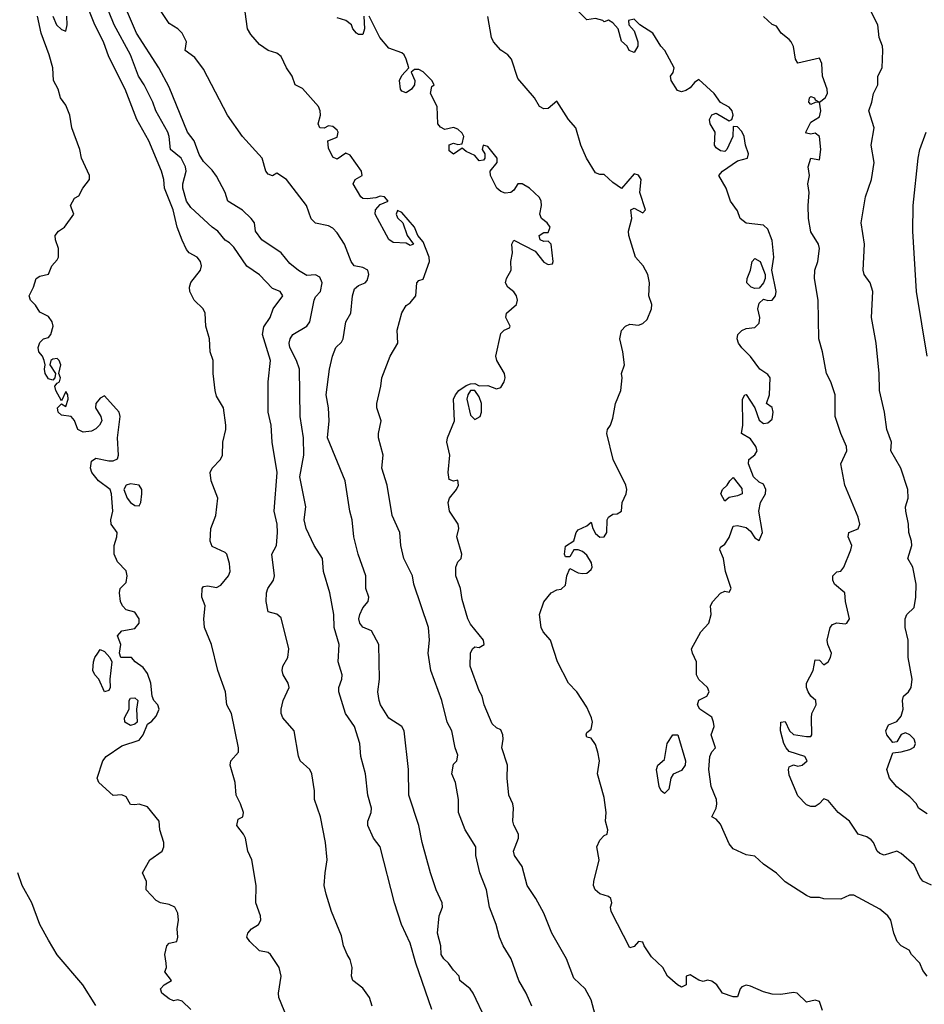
# Model space of a CAD drawing. Header units: metres. Extents: x -46681 to -43747, y -240911 to -237677.
# Tile 954 of 1056: x -44968 to -44863, y -238025 to -237910. Entities that reach past the tile are written whole.
import ezdxf

# ---------------------------------------------------------------- set-up
doc = ezdxf.new("R2010")
doc.units = ezdxf.units.M
doc.layers.add('CONTOUR_INDEX', color=1, linetype='Continuous')
doc.layers.add('CONTOUR_INTER', color=3, linetype='Continuous')

msp = doc.modelspace()

# ---------------------------------------------------------------- linework, layer by layer
at = {"layer": 'CONTOUR_INDEX'}
for points, elevation in [([(-44927.52, -238025.02), (-44927.83, -238024.02), (-44928.6, -238022.92), (-44929.78, -238022.02), (-44929.94, -238021.52), (-44929.85, -238020.52), (-44930.1, -238019.58), (-44930.45, -238019.02), (-44930.84, -238018.02), (-44931.1, -238016.83), (-44932.26, -238014.02), (-44932.87, -238012.02), (-44933.09, -238011.02), (-44933, -238009.52), (-44932.74, -238008.02), (-44932.96, -238006.02), (-44933.54, -238003.02), (-44934.24, -238001.02), (-44934.23, -238000.02), (-44934.52, -237998.02), (-44934.77, -237997.52), (-44935.88, -237996.52), (-44936.1, -237995.98), (-44936.59, -237993.02), (-44937.9, -237991.52), (-44938.08, -237991.02), (-44938.1, -237990.52), (-44937.87, -237989.52), (-44937.16, -237988.02), (-44937.27, -237987.52), (-44937.88, -237986.52), (-44937.99, -237986.02), (-44937.9, -237985.52), (-44937.31, -237984.52), (-44937.19, -237983.52), (-44938.1, -237979.93), (-44938.6, -237979.48), (-44939.6, -237979.2), (-44939.83, -237978.02), (-44939.81, -237977.02), (-44939.65, -237976.52), (-44939, -237975.52), (-44938.85, -237975.02), (-44939.17, -237972.52), (-44938.64, -237971.52), (-44938.51, -237970.02), (-44938.54, -237969.02), (-44938.89, -237967.52), (-44938.54, -237963.02), (-44939.13, -237959.52), (-44939.27, -237957.52), (-44939.59, -237956.02), (-44939.61, -237952.52), (-44939.33, -237950.02), (-44940.26, -237947.02), (-44940.1, -237946.13), (-44939.39, -237945.02), (-44939.02, -237944.02), (-44937.89, -237942.52), (-44938.2, -237942.02), (-44939.1, -237941.67), (-44940.6, -237940.09), (-44942.1, -237939.06), (-44943.6, -237936.88), (-44944.1, -237936.34), (-44944.6, -237936.03), (-44945.43, -237935.02), (-44946.1, -237934.55), (-44948.6, -237932.24), (-44949.08, -237931.52), (-44949.53, -237930.02), (-44949.53, -237929.52), (-44949.12, -237928.02), (-44949.21, -237927.52), (-44949.72, -237926.52), (-44950.94, -237925.52), (-44951.08, -237924.02), (-44951.26, -237923.52), (-44952.63, -237921.02), (-44952.99, -237920.02), (-44954, -237918.02), (-44954.65, -237917.02), (-44955.57, -237914.52), (-44957.5, -237911.02), (-44959.32, -237906.52)], 55), ([(-44875.24, -238025.52), (-44875.6, -238024.49), (-44876.1, -238024.31), (-44877.1, -238024.54), (-44878.18, -238023.52), (-44878.6, -238023.44), (-44880.1, -238023.66), (-44881.1, -238023.62), (-44882.1, -238023.37), (-44883.6, -238022.69), (-44884.1, -238022.58), (-44884.6, -238022.77), (-44884.82, -238023.02), (-44885.1, -238023.93), (-44885.6, -238023.93), (-44886.86, -238023.52), (-44887.51, -238022.52), (-44888.1, -238022.1), (-44888.6, -238022.01), (-44889.1, -238022.16), (-44889.6, -238022), (-44890.6, -238021.37), (-44891.09, -238021.52), (-44891.08, -238022.52), (-44891.6, -238022.82), (-44892.1, -238022.53), (-44893.24, -238021.52), (-44893.79, -238020.52), (-44895.1, -238019.29), (-44895.95, -238018.02), (-44896.1, -238017.6), (-44896.6, -238017.51), (-44897.1, -238018.07), (-44897.6, -238018.25), (-44899.78, -238014.02), (-44899.85, -238013.52), (-44899.69, -238013.02), (-44899.82, -238012.52), (-44900.1, -238012.29), (-44901.1, -238011.95), (-44901.65, -238011.52), (-44901.83, -238011.02), (-44901.81, -238010.52), (-44901.17, -238008.02), (-44901.46, -238006.52), (-44901.1, -238005.72), (-44900.6, -238005.19), (-44900.25, -238005.02), (-44900.17, -238004.52), (-44900.44, -238003.52), (-44900.37, -238002.52), (-44900.6, -238000.78), (-44901.37, -237998.02), (-44901.15, -237996.52), (-44901.32, -237995.52), (-44901.6, -237994.62), (-44902.1, -237993.88), (-44902.6, -237993.78), (-44902.69, -237993.52), (-44902.6, -237993.24), (-44902.1, -237992.83), (-44901.95, -237992.02), (-44902.05, -237991.52), (-44902.6, -237990.27), (-44903.77, -237988.52), (-44904.74, -237987.52), (-44906.01, -237985.02), (-44906.84, -237982.52), (-44907.68, -237981.52), (-44907.91, -237981.02), (-44908.11, -237979.52), (-44907.6, -237978.07), (-44906.73, -237977.02), (-44906.1, -237976.67), (-44905.6, -237976.58), (-44905.1, -237976.11), (-44904.92, -237975.02), (-44904.6, -237974.2), (-44903.6, -237974.69), (-44903.1, -237974.78), (-44902.6, -237974.72), (-44902.1, -237974.28), (-44901.98, -237974.02), (-44902.07, -237973.52), (-44902.6, -237972.62), (-44903.1, -237972.21), (-44903.6, -237972.01), (-44904.1, -237972.02), (-44904.6, -237972.84), (-44905.1, -237972.84), (-44905.21, -237972.52), (-44905.1, -237971.6), (-44904.1, -237970.98), (-44903.84, -237970.02), (-44903.6, -237969.7), (-44902.6, -237969.24), (-44902.1, -237968.82), (-44901.93, -237969.52), (-44901.6, -237970.13), (-44901.1, -237970.54), (-44900.59, -237970.52), (-44900.28, -237970.02), (-44900.23, -237968.52), (-44900.1, -237968.24), (-44899.6, -237967.88), (-44899.1, -237967.83), (-44898.58, -237967.52), (-44898.5, -237966.52), (-44898.03, -237965.52), (-44897.95, -237965.02), (-44898.09, -237964.52), (-44899.55, -237961.52), (-44900.28, -237958.52), (-44900.22, -237958.02), (-44899.87, -237957.52), (-44899.6, -237956.73), (-44899.28, -237955.02), (-44898.65, -237953.52), (-44898.5, -237952.02), (-44898.58, -237951.52), (-44898.23, -237950.52), (-44898.41, -237949.02), (-44898.79, -237947.52), (-44898.6, -237946.55), (-44898.1, -237946.02), (-44897.6, -237945.81), (-44896.6, -237945.94), (-44896.1, -237945.73), (-44895.6, -237945.26), (-44895.1, -237944.02), (-44895.06, -237943.52), (-44895.4, -237942.52), (-44895.35, -237941.02), (-44895.54, -237940.02), (-44896.05, -237939.02), (-44896.94, -237938.02), (-44897.73, -237935.52), (-44897.76, -237935.02), (-44897.39, -237933.52), (-44897.51, -237932.52), (-44897.1, -237932.34), (-44896.1, -237932.87), (-44895.78, -237932.52), (-44896.47, -237930.52), (-44896.28, -237929.02), (-44896.6, -237928.49), (-44897.1, -237928.35), (-44898.6, -237930.05), (-44899.6, -237929.37), (-44900.6, -237928.43), (-44901.1, -237928.41), (-44901.6, -237928.21), (-44902.66, -237926.52), (-44903.29, -237925.02), (-44903.87, -237923.02), (-44904.74, -237922.02), (-44906.1, -237919.9), (-44907.1, -237920.77), (-44907.6, -237920.8), (-44908.1, -237920.53), (-44908.68, -237919.52), (-44910.6, -237917.28), (-44911.36, -237915.02), (-44911.76, -237914.52), (-44912.6, -237913.98), (-44913.45, -237913.02), (-44913.67, -237912.52), (-44914.1, -237910.08)], 60)]:
    msp.add_lwpolyline(points, dxfattribs=dict(at, elevation=elevation))
at = {"layer": 'CONTOUR_INTER'}
for points, elevation in [([(-44936.51, -238028.52), (-44938.37, -238024.02), (-44938.42, -238023.52), (-44938.09, -238021.52), (-44938.33, -238020.52), (-44939.33, -238019.02), (-44939.6, -238018.78), (-44940.6, -238018.59), (-44941.72, -238017.52), (-44942.07, -238017.02), (-44941.98, -238016.52), (-44941.55, -238016.02), (-44940.74, -238015.52), (-44940.45, -238015.02), (-44940.5, -238014.52), (-44941.05, -238013.02), (-44940.99, -238011.02), (-44941.49, -238008.02), (-44941.96, -238007.02), (-44942.25, -238005.52), (-44942.47, -238005.02), (-44943.24, -238004.02), (-44943.1, -238003.29), (-44942.53, -238003.02), (-44942.45, -238002.52), (-44942.8, -238001.52), (-44943.32, -238000.52), (-44943.42, -237999.02), (-44944.02, -237997.02), (-44943.92, -237996.52), (-44943.06, -237995.52), (-44943.04, -237995.02), (-44943.85, -237991.02), (-44944.39, -237990.02), (-44944.57, -237988.52), (-44945.45, -237986.02), (-44946.17, -237983.02), (-44946.98, -237981.02), (-44947.09, -237980.02), (-44946.91, -237978.52), (-44947.31, -237977.52), (-44947.25, -237976.52), (-44947.1, -237976.26), (-44946.6, -237976.18), (-44945.6, -237976.4), (-44945.1, -237976.1), (-44944.19, -237975.02), (-44944, -237974.52), (-44944.1, -237973.59), (-44944.42, -237972.52), (-44944.6, -237972.32), (-44946.1, -237971.63), (-44946.34, -237971.02), (-44946.26, -237969.52), (-44945.67, -237968.02), (-44945.43, -237966.02), (-44946.24, -237964.02), (-44946.32, -237963.02), (-44946.11, -237962.52), (-44945.12, -237961.52), (-44944.92, -237961.02), (-44944.86, -237959.52), (-44944.51, -237958.02), (-44944.51, -237957.52), (-44944.78, -237955.52), (-44945.6, -237954.15), (-44945.77, -237953.52), (-44945.98, -237951.52), (-44945.99, -237950.02), (-44946.32, -237949.02), (-44946.4, -237947.52), (-44946.83, -237946.02), (-44946.93, -237944.52), (-44947.15, -237944.02), (-44948.2, -237943.02), (-44948.69, -237942.02), (-44948.74, -237941.52), (-44948.6, -237940.95), (-44947.46, -237939.52), (-44947.36, -237939.02), (-44947.46, -237938.52), (-44947.86, -237938.02), (-44948.78, -237937.52), (-44949.1, -237937.15), (-44949.6, -237936.05), (-44950.15, -237934.52), (-44950.62, -237932.52), (-44951.65, -237930.02), (-44951.73, -237929.02), (-44951.99, -237928.02), (-44953.47, -237924.52), (-44954.84, -237922.02), (-44956.19, -237918.52), (-44958.1, -237914.76), (-44958.74, -237913.02), (-44959.73, -237911.02), (-44960.75, -237908.52)], 54), ([(-44948.6, -238025.39), (-44949.6, -238024.42), (-44950.1, -238024.28), (-44950.6, -238024.38), (-44951.1, -238024.18), (-44951.94, -238023.52), (-44952.1, -238023.02), (-44951.69, -238022.52), (-44950.83, -238022.02), (-44951.6, -238021.02), (-44951.42, -238020.52), (-44951.43, -238020.02), (-44951.61, -238019.02), (-44951.35, -238018.02), (-44951.1, -238017.71), (-44950.21, -238017.52), (-44950.09, -238017.02), (-44950.17, -238016.02), (-44950, -238015.02), (-44950.1, -238014.22), (-44950.44, -238013.52), (-44951.1, -238013.19), (-44952.1, -238013), (-44952.6, -238012.73), (-44953.77, -238011.52), (-44953.74, -238010.52), (-44954.21, -238009.52), (-44953.36, -238008.02), (-44951.91, -238007.02), (-44951.7, -238006.52), (-44951.7, -238006.02), (-44952.17, -238004.52), (-44952.26, -238003.52), (-44953.6, -238001.85), (-44954.6, -238001.54), (-44955.1, -238001.65), (-44955.6, -238001.58), (-44956.1, -238000.71), (-44956.6, -238000.46), (-44957.6, -238000.53), (-44959.25, -237999.02), (-44959.47, -237998.52), (-44958.79, -237996.52), (-44958.42, -237996.02), (-44956.6, -237994.77), (-44954.6, -237994.14), (-44954.13, -237993.52), (-44953.6, -237992.26), (-44953.1, -237991.9), (-44952.6, -237991.32), (-44952.24, -237990.52), (-44952.42, -237990.02), (-44952.87, -237989.52), (-44953.09, -237989.02), (-44953.21, -237987.52), (-44953.6, -237986.37), (-44954.1, -237985.69), (-44955.03, -237985.02), (-44955.48, -237984.52), (-44956.71, -237984.52), (-44956.87, -237984.02), (-44956.71, -237983.02), (-44957.08, -237982.02), (-44956.6, -237981.42), (-44955.1, -237981.14), (-44954.59, -237980.52), (-44954.57, -237980.02), (-44955.1, -237979.27), (-44956.1, -237978.97), (-44956.51, -237978.52), (-44956.74, -237978.02), (-44956.85, -237977.02), (-44956.78, -237976.52), (-44956.1, -237975.79), (-44955.97, -237975.02), (-44956.1, -237974.46), (-44957.1, -237973.39), (-44957.49, -237972.52), (-44957.5, -237971.52), (-44957.17, -237970.52), (-44957.13, -237970.02), (-44957.83, -237969.02), (-44957.87, -237968.52), (-44957.63, -237967.52), (-44957.8, -237965.52), (-44957.96, -237965.02), (-44959.3, -237964.02), (-44960.07, -237963.02), (-44960.23, -237962.52), (-44960.1, -237961.73), (-44959.6, -237961.38), (-44958.1, -237961.68), (-44957.6, -237961.66), (-44957.1, -237961.44), (-44956.98, -237961.02), (-44957.11, -237959.02), (-44956.77, -237956.52), (-44956.9, -237956.02), (-44958.6, -237954.11), (-44959.1, -237954.39), (-44959.6, -237955.02), (-44959.66, -237955.52), (-44959.05, -237956.52), (-44958.92, -237957.02), (-44959.18, -237957.52), (-44959.6, -237957.96), (-44960.1, -237958.22), (-44961.1, -237958.33), (-44961.72, -237958.02), (-44962.1, -237957), (-44962.46, -237956.52), (-44963.6, -237956.39), (-44963.98, -237956.02), (-44964.08, -237955.52), (-44963.6, -237955.07), (-44963.1, -237955.35), (-44962.82, -237954.52), (-44962.88, -237954.02), (-44963.1, -237953.62), (-44963.6, -237954.71), (-44964.25, -237953.52), (-44964.36, -237953.02), (-44964.1, -237952.66), (-44963.82, -237952.52), (-44963.72, -237952.02), (-44963.91, -237951.52), (-44963.69, -237950.52), (-44963.86, -237950.02), (-44964.1, -237949.81), (-44964.6, -237949.86), (-44964.82, -237950.02), (-44964.94, -237950.52), (-44964.31, -237951.52), (-44964.39, -237952.02), (-44964.6, -237952.32), (-44965.1, -237952.16), (-44965.5, -237951.52), (-44965.57, -237951.02), (-44965.48, -237950.52), (-44965.6, -237950.02), (-44965.79, -237949.52), (-44966.22, -237949.02), (-44966.3, -237948.52), (-44966.1, -237947.93), (-44965.67, -237947.52), (-44965.1, -237947.35), (-44964.84, -237947.02), (-44964.58, -237946.02), (-44964.67, -237945.52), (-44965.1, -237944.9), (-44966.1, -237944.41), (-44966.6, -237943.59), (-44967.21, -237943.02), (-44967.34, -237942.52), (-44966.84, -237941.52), (-44966.52, -237940.52), (-44966.1, -237940.23), (-44965.1, -237939.99), (-44964.71, -237939.02), (-44964.1, -237938.34), (-44963.94, -237938.02), (-44963.96, -237937.02), (-44964.3, -237936.02), (-44964.33, -237935.52), (-44963.96, -237935.02), (-44963.26, -237934.52), (-44962.15, -237933.02), (-44962.56, -237932.02), (-44962.1, -237931.18), (-44961.6, -237930.91), (-44961.13, -237930.02), (-44960.35, -237929.02), (-44960.34, -237928.52), (-44961.29, -237926.52), (-44961.46, -237925.52), (-44962.38, -237923.02), (-44962.64, -237921.52), (-44963.1, -237920.35), (-44963.7, -237919.52), (-44963.98, -237918.52), (-44964.51, -237917.52), (-44964.61, -237916.02), (-44965.03, -237914.52), (-44965.97, -237912.02), (-44966.38, -237910.02)], 53), ([(-44964.61, -237910.02), (-44964.16, -237911.02), (-44963.6, -237911.6), (-44963.1, -237911.77), (-44962.93, -237911.02), (-44962.97, -237910.02)], 53), ([(-44920.6, -238025.4), (-44922.45, -238020.02), (-44923.1, -238017.68), (-44924.14, -238015.52), (-44924.95, -238013.02), (-44926.59, -238006.52), (-44927.38, -238005.52), (-44928.02, -238004.02), (-44928.02, -238003.52), (-44927.63, -238002.52), (-44927.6, -238002.02), (-44928.03, -238000.52), (-44928.3, -237998.02), (-44928.85, -237996.02), (-44928.97, -237994.52), (-44929.57, -237992.52), (-44930.64, -237991.02), (-44931.41, -237988.52), (-44931.41, -237988.02), (-44931.04, -237987.02), (-44931.03, -237986.52), (-44931.47, -237985.02), (-44931.37, -237983.02), (-44931.94, -237981.02), (-44931.99, -237979.52), (-44932.43, -237977.02), (-44933.17, -237974.52), (-44933.31, -237973.02), (-44934.28, -237971.52), (-44935.18, -237969.52), (-44935.43, -237968.52), (-44935.22, -237967.02), (-44935.93, -237963.52), (-44935.45, -237961.02), (-44935.52, -237959.02), (-44935.89, -237956.52), (-44935.97, -237951.02), (-44936.3, -237950.02), (-44937.08, -237948.52), (-44937.16, -237948.02), (-44937.04, -237947.52), (-44936.74, -237947.02), (-44935.1, -237946.05), (-44934.77, -237945.52), (-44934.25, -237943.02), (-44934.1, -237942.63), (-44933.52, -237942.02), (-44933.33, -237941.02), (-44933.6, -237940.36), (-44934.1, -237940.09), (-44935.1, -237940.16), (-44936.1, -237939.59), (-44937.1, -237938.77), (-44938.1, -237937.51), (-44940.32, -237936.02), (-44941.07, -237935.02), (-44941.19, -237934.02), (-44941.56, -237933.52), (-44942.6, -237932.55), (-44944.3, -237931.52), (-44944.6, -237930.52), (-44945.6, -237928.61), (-44946.1, -237927.92), (-44947.1, -237926.93), (-44947.6, -237926.09), (-44948.21, -237924.52), (-44948.97, -237923.52), (-44951.1, -237918.28), (-44952.31, -237916.02), (-44954.89, -237912.02), (-44956.15, -237909.02)], 56), ([(-44914.36, -238026.52), (-44915.79, -238023.52), (-44916.14, -238023.02), (-44917.37, -238022.02), (-44917.43, -238021.52), (-44918.1, -238020.83), (-44918.65, -238020.02), (-44919.22, -238019.52), (-44919.52, -238019.02), (-44919.54, -238018.02), (-44919.94, -238016.52), (-44919.74, -238014.52), (-44919.37, -238013.52), (-44919.41, -238013.02), (-44920.1, -238011.52), (-44920.75, -238009.52), (-44921.72, -238006.02), (-44922.13, -238004.02), (-44923.27, -238000.52), (-44923.31, -237997.52), (-44923.83, -237993.02), (-44924.1, -237992.52), (-44925.6, -237991.58), (-44926.57, -237990.02), (-44926.72, -237989.52), (-44926.87, -237988.52), (-44926.66, -237987.02), (-44926.76, -237983.02), (-44927.6, -237981.44), (-44928.6, -237980.99), (-44928.96, -237980.52), (-44929.06, -237980.02), (-44928.95, -237979.52), (-44928.6, -237978.75), (-44928.01, -237978.02), (-44927.92, -237977.52), (-44928.26, -237976.52), (-44928.27, -237975.02), (-44929.17, -237972.52), (-44929.66, -237970.52), (-44929.84, -237968.52), (-44930.12, -237967.52), (-44930.67, -237964.02), (-44932.7, -237959.02), (-44932.54, -237957.02), (-44932.61, -237955.52), (-44932.86, -237954.02), (-44932.48, -237951.02), (-44932.14, -237949.52), (-44931.76, -237948.52), (-44931.1, -237947.91), (-44930.89, -237947.52), (-44930.6, -237945.52), (-44930.01, -237944.52), (-44929.8, -237942.52), (-44929.6, -237941.72), (-44929.1, -237941.33), (-44928.34, -237941.02), (-44928.1, -237940.73), (-44927.92, -237940.02), (-44928.05, -237939.52), (-44928.6, -237939.22), (-44929.63, -237939.02), (-44929.96, -237938.52), (-44930.73, -237936.52), (-44931.6, -237935.19), (-44932.1, -237934.65), (-44932.6, -237934.4), (-44934.1, -237934.06), (-44934.6, -237933.57), (-44935.15, -237932.02), (-44937.47, -237929.02), (-44938.6, -237928.26), (-44939.1, -237928.57), (-44939.6, -237928.38), (-44939.86, -237928.02), (-44940.3, -237926.52), (-44942.58, -237924.02), (-44944.33, -237921.52), (-44947.1, -237916.2), (-44948.1, -237914.85), (-44949.24, -237914.02), (-44949.08, -237913.02), (-44949.6, -237912.02), (-44950.1, -237911.5), (-44951.1, -237910.9), (-44952.1, -237909.36)], 57), ([(-44908.98, -238025.02), (-44909.64, -238023.52), (-44910.52, -238022.02), (-44911.4, -238019.52), (-44912.34, -238018.02), (-44912.75, -238017.02), (-44913.15, -238015.52), (-44913.91, -238013.52), (-44914.25, -238011.52), (-44915.04, -238009.52), (-44915.48, -238007.52), (-44915.48, -238006.52), (-44916.73, -238004.52), (-44917.5, -238002.52), (-44917.49, -238001.02), (-44917.84, -237999.02), (-44918.27, -237998.02), (-44918.1, -237996.92), (-44917.69, -237996.52), (-44917.6, -237995.88), (-44917.91, -237995.02), (-44918.28, -237993.02), (-44918.81, -237992.02), (-44919.46, -237989.52), (-44920.7, -237986.02), (-44921.01, -237984.02), (-44920.86, -237982.52), (-44921, -237981.02), (-44922.7, -237976.02), (-44922.86, -237975.02), (-44923.84, -237973.02), (-44924.22, -237971.52), (-44924.31, -237970.02), (-44925.19, -237968.02), (-44925.77, -237964.52), (-44926.39, -237962.52), (-44926.25, -237961.02), (-44926.78, -237959.02), (-44926.8, -237958.52), (-44926.5, -237957.02), (-44926.99, -237955.52), (-44927, -237955.02), (-44926.51, -237953.02), (-44926.39, -237952.02), (-44925.44, -237949.52), (-44924.54, -237948.02), (-44924.61, -237946.52), (-44924.1, -237944.47), (-44923.6, -237943.62), (-44923.1, -237943.33), (-44922.47, -237942.52), (-44922.34, -237941.02), (-44922.1, -237940.72), (-44921.6, -237940.56), (-44920.87, -237938.52), (-44920.93, -237938.02), (-44921.6, -237936.24), (-44922.21, -237935.52), (-44922.6, -237934.53), (-44924.1, -237932.85), (-44924.6, -237932.6), (-44924.75, -237933.02), (-44924.6, -237933.45), (-44923.98, -237934.02), (-44923.45, -237935.52), (-44922.75, -237936.52), (-44923.1, -237936.67), (-44923.6, -237936.4), (-44925.1, -237936.32), (-44925.6, -237935.96), (-44927.2, -237933.02), (-44927.15, -237932.52), (-44926.6, -237931.9), (-44925.66, -237931.52), (-44926.1, -237931.01), (-44926.6, -237930.93), (-44927.1, -237931.13), (-44928.1, -237931.26), (-44928.6, -237931.22), (-44928.86, -237931.02), (-44929.75, -237929.52), (-44929.52, -237929.02), (-44928.69, -237928.52), (-44928.78, -237928.02), (-44930.1, -237926.18), (-44930.6, -237925.93), (-44931.6, -237926.66), (-44932.1, -237926.39), (-44932.6, -237925.36), (-44932.66, -237924.52), (-44931.6, -237924.07), (-44931.47, -237923.52), (-44931.6, -237923.26), (-44932.1, -237922.83), (-44932.6, -237922.78), (-44933.1, -237923.04), (-44933.61, -237923.02), (-44933.78, -237922.52), (-44933.54, -237921.52), (-44933.57, -237921.02), (-44933.77, -237920.52), (-44935.6, -237918.44), (-44936.48, -237918.02), (-44936.8, -237917.02), (-44937.48, -237916.02), (-44938.1, -237914.7), (-44938.6, -237914.33), (-44939.6, -237914.01), (-44940.6, -237913.33), (-44941.6, -237912.18), (-44942, -237911.52), (-44942.29, -237909.52)], 58), ([(-44928.48, -237910.02), (-44928.43, -237911.52), (-44928.6, -237912.16), (-44929.1, -237912.18), (-44929.35, -237912.02), (-44929.77, -237911.52), (-44929.92, -237911.02), (-44930.57, -237910.52), (-44931.6, -237910.21)], 59), ([(-44901.65, -238026.02), (-44902.1, -238024.29), (-44902.81, -238023.02), (-44904.1, -238021.75), (-44904.98, -238019.52), (-44906.67, -238016.52), (-44907.6, -238014.2), (-44908.52, -238012.52), (-44909.52, -238011.02), (-44910.1, -238008.79), (-44911, -238007.52), (-44911.12, -238007.02), (-44910.54, -238005.52), (-44910.54, -238005.02), (-44911.1, -238003.98), (-44911.21, -238003.52), (-44911.13, -238002.02), (-44911.19, -238001.52), (-44911.65, -238000.52), (-44911.86, -237998.52), (-44911.82, -237997.02), (-44912.49, -237995.02), (-44912.31, -237994.02), (-44912.37, -237993.52), (-44912.6, -237992.92), (-44913.1, -237992.68), (-44913.6, -237992.22), (-44914.52, -237990.02), (-44914.77, -237989.02), (-44915.1, -237988.4), (-44916.14, -237985.52), (-44916.1, -237984.02), (-44915.87, -237983.52), (-44915.6, -237983.28), (-44915.1, -237983.37), (-44914.54, -237983.02), (-44914.62, -237982.52), (-44916.1, -237980.65), (-44916.41, -237980.02), (-44917.1, -237977.8), (-44917.29, -237976.52), (-44917.83, -237975.02), (-44917.8, -237974.02), (-44917.6, -237973.41), (-44917.2, -237973.02), (-44917.12, -237972.52), (-44917.7, -237970.52), (-44917.47, -237969.52), (-44917.56, -237969.02), (-44918.54, -237967.52), (-44918.7, -237966.52), (-44918.56, -237966.02), (-44917.75, -237965.02), (-44917.5, -237964.52), (-44917.6, -237963.92), (-44918.1, -237964.03), (-44918.6, -237963.86), (-44918.69, -237963.02), (-44918.5, -237961.02), (-44918.85, -237959.52), (-44918.8, -237959.02), (-44917.96, -237957.02), (-44918.09, -237954.52), (-44917.87, -237954.02), (-44917.45, -237953.52), (-44916.6, -237952.93), (-44916.1, -237952.74), (-44915.6, -237952.71), (-44915.1, -237952.96), (-44914.1, -237952.92), (-44913.1, -237953.31), (-44912.6, -237953.16), (-44912.21, -237952.52), (-44912.08, -237952.02), (-44912.18, -237951.52), (-44913.04, -237950.02), (-44913.16, -237949.52), (-44912.6, -237946.87), (-44912.22, -237946.52), (-44911.6, -237946.23), (-44911.49, -237946.02), (-44912.02, -237945.02), (-44911.94, -237944.52), (-44910.77, -237943.52), (-44910.64, -237943.02), (-44910.78, -237942.52), (-44911.1, -237942.06), (-44911.76, -237941.52), (-44912.05, -237941.02), (-44911.94, -237940.52), (-44911.39, -237939.52), (-44911.45, -237938.52), (-44911.25, -237937.52), (-44911.31, -237936.52), (-44911.1, -237936.06), (-44908.6, -237937.34), (-44907.6, -237938.6), (-44907.1, -237938.87), (-44906.6, -237938.78), (-44906.51, -237938.52), (-44906.74, -237936.52), (-44907.1, -237936.15), (-44907.6, -237936.2), (-44908.04, -237936.02), (-44908.13, -237935.52), (-44907.6, -237935.16), (-44907.1, -237935.14), (-44906.88, -237934.52), (-44907.2, -237934.02), (-44907.86, -237933.52), (-44908.07, -237933.02), (-44907.87, -237932.02), (-44907.89, -237931.52), (-44908.1, -237931.11), (-44909.26, -237930.02), (-44910.1, -237929.52), (-44910.6, -237929.49), (-44911.1, -237930.25), (-44911.45, -237930.52), (-44912.1, -237930.58), (-44912.6, -237930.4), (-44913.06, -237930.02), (-44913.8, -237928.52), (-44913.82, -237928.02), (-44913, -237927.02), (-44913.03, -237926.52), (-44914.1, -237925.16), (-44914.63, -237925.02), (-44914.74, -237925.52), (-44914.45, -237926.02), (-44914.44, -237926.52), (-44914.6, -237926.77), (-44915.1, -237926.85), (-44915.6, -237926.21), (-44916.6, -237925.76), (-44917.1, -237925.37), (-44918.1, -237926.07), (-44918.6, -237925.68), (-44918.6, -237924.96), (-44918.1, -237924.79), (-44917.6, -237924.93), (-44917.1, -237924.85), (-44916.9, -237924.02), (-44917.1, -237923.61), (-44917.6, -237923.17), (-44918.1, -237922.98), (-44919.1, -237923.2), (-44919.6, -237922.93), (-44919.9, -237922.52), (-44920, -237920.52), (-44920.75, -237919.02), (-44920.6, -237918.22), (-44920.33, -237918.02), (-44920.62, -237917.52), (-44921.6, -237916.5), (-44922.1, -237916.24), (-44922.6, -237916.22), (-44923, -237916.52), (-44922.56, -237917.52), (-44922.61, -237918.02), (-44922.97, -237918.52), (-44923.6, -237918.92), (-44924.1, -237918.74), (-44924.25, -237918.52), (-44924.36, -237917.52), (-44924.1, -237916.92), (-44923.29, -237916.02), (-44923.58, -237915.02), (-44923.81, -237914.52), (-44924.1, -237914.31), (-44925.6, -237913.76), (-44926.63, -237912.52), (-44927.88, -237910.02)], 59), ([(-44863.1, -238021.52), (-44863.6, -238020.86), (-44863.96, -238020.02), (-44864.9, -238019.02), (-44865.2, -238018.52), (-44866.1, -238017.99), (-44866.59, -238017.52), (-44866.98, -238016.52), (-44867.31, -238015.02), (-44867.65, -238014.52), (-44868.6, -238013.75), (-44871.6, -238012.12), (-44872.1, -238012.13), (-44873.1, -238012.59), (-44875.1, -238012.56), (-44875.6, -238012.41), (-44876.6, -238012.39), (-44877.1, -238012.16), (-44879.6, -238010.57), (-44880.6, -238009.58), (-44882.11, -238008.52), (-44883.1, -238007.59), (-44884.1, -238007.45), (-44885.6, -238006.74), (-44886.1, -238006.18), (-44887.1, -238003.87), (-44887.6, -238003.31), (-44888.11, -238003.02), (-44887.6, -238002.02), (-44887.53, -238001.52), (-44887.56, -238001.02), (-44888.18, -237999.52), (-44888.45, -237997.52), (-44888.34, -237996.02), (-44888.1, -237995.47), (-44887.67, -237995.02), (-44888.18, -237993.52), (-44887.84, -237992.52), (-44887.89, -237992.02), (-44888.1, -237991.46), (-44889.47, -237990.52), (-44889.77, -237990.02), (-44889.6, -237989.46), (-44888.66, -237989.02), (-44888.42, -237988.52), (-44888.59, -237988.02), (-44889.6, -237987.09), (-44889.86, -237986.52), (-44889.87, -237985.02), (-44890.35, -237984.02), (-44890.46, -237983.52), (-44889.37, -237981.52), (-44888.45, -237980.52), (-44888.18, -237979.52), (-44888.26, -237978.52), (-44887.99, -237978.02), (-44887.1, -237977.06), (-44886.6, -237976.81), (-44886.1, -237976.93), (-44885.85, -237976.52), (-44886.5, -237974.52), (-44886.75, -237973.02), (-44887.17, -237972.02), (-44887.1, -237971.71), (-44886.6, -237971.34), (-44886.1, -237970.6), (-44885.6, -237969.25), (-44885.1, -237969.17), (-44884.1, -237969.44), (-44883.6, -237969.83), (-44883.1, -237970.62), (-44882.6, -237970.94), (-44882.23, -237970.02), (-44882.65, -237967.52), (-44882.44, -237966.52), (-44881.87, -237965.52), (-44881.82, -237965.02), (-44882.1, -237964.4), (-44882.6, -237964.15), (-44883.24, -237963.52), (-44883.85, -237962.02), (-44883.78, -237961.52), (-44883.1, -237960.97), (-44882.83, -237960.52), (-44882.97, -237960.02), (-44883.6, -237959.12), (-44884.67, -237958.52), (-44884.5, -237957.52), (-44884.53, -237954.52), (-44884.27, -237954.02), (-44884.1, -237953.96), (-44883.12, -237955.52), (-44882.6, -237956.97), (-44882.1, -237957.36), (-44881.6, -237957.26), (-44881.1, -237956.84), (-44880.96, -237956.02), (-44881.1, -237955.47), (-44881.73, -237955.02), (-44881.39, -237954.02), (-44881.34, -237952.02), (-44881.6, -237951.67), (-44882.51, -237951.02), (-44883.6, -237949.55), (-44884.6, -237948.56), (-44884.99, -237948.02), (-44885.14, -237947.52), (-44885.09, -237947.02), (-44884.6, -237946.53), (-44884.1, -237946.31), (-44883.1, -237946.19), (-44882.6, -237945.68), (-44882.54, -237945.02), (-44882.76, -237944.02), (-44882.6, -237943.36), (-44882.1, -237942.9), (-44881.6, -237943.05), (-44881.1, -237943), (-44880.72, -237942.52), (-44880.61, -237942.02), (-44881.11, -237939.52), (-44880.91, -237938.02), (-44881.1, -237936.09), (-44881.6, -237934.76), (-44882.1, -237934.32), (-44884.1, -237934.09), (-44884.82, -237933.52), (-44885.1, -237932.63), (-44885.91, -237931.52), (-44886.45, -237930.02), (-44887.29, -237928.52), (-44886.87, -237928.02), (-44885.1, -237926.82), (-44883.97, -237926.52), (-44883.84, -237926.02), (-44884.19, -237925.02), (-44884.36, -237924.02), (-44884.6, -237923.43), (-44885.1, -237922.9), (-44885.6, -237922.86), (-44885.66, -237924.02), (-44886.35, -237925.52), (-44886.6, -237925.76), (-44887.1, -237925.66), (-44887.6, -237925.33), (-44887.77, -237925.02), (-44887.69, -237923.52), (-44888.27, -237922.52), (-44888.36, -237922.02), (-44888.1, -237921.48), (-44887.6, -237921.29), (-44886.1, -237922.17), (-44885.76, -237922.02), (-44885.61, -237921.52), (-44885.74, -237921.02), (-44886.1, -237920.59), (-44887.1, -237920.05), (-44887.81, -237919.02), (-44889.6, -237917.37), (-44890.1, -237917.73), (-44890.6, -237918.37), (-44891.1, -237918.67), (-44891.6, -237918.81), (-44892.1, -237918.66), (-44892.8, -237917.52), (-44892.88, -237917.02), (-44892.6, -237916.56), (-44892.47, -237916.02), (-44893.56, -237914.02), (-44894.01, -237913.52), (-44894.93, -237912.02), (-44896.47, -237911.02), (-44897.1, -237910.39), (-44897.77, -237910.52), (-44897.75, -237911.02), (-44897.1, -237911.75), (-44896.67, -237913.02), (-44896.68, -237913.52), (-44897.1, -237914.25), (-44897.7, -237914.02), (-44897.93, -237913.52), (-44898.6, -237912.92), (-44898.97, -237911.52), (-44899.6, -237910.81), (-44900.1, -237910.51), (-44900.6, -237910.7), (-44900.75, -237910.52), (-44901.6, -237910.32), (-44902.6, -237910.45), (-44904.05, -237909.02)], 61), ([(-44862.6, -238010.95), (-44863.6, -238010.5), (-44863.96, -238010.02), (-44864.6, -238008.61), (-44866.1, -238007.29), (-44866.6, -238007.02), (-44868.1, -238007.47), (-44868.6, -238007.28), (-44868.89, -238007.02), (-44869.32, -238006.02), (-44869.6, -238005.68), (-44870.1, -238005.36), (-44871.1, -238005.02), (-44872.12, -238003.52), (-44873.41, -238002.52), (-44874.6, -238001.13), (-44875.1, -238000.94), (-44875.63, -238001.52), (-44876.1, -238001.81), (-44876.6, -238001.83), (-44877.1, -238001.64), (-44878.1, -238000.58), (-44879.1, -237998.17), (-44879.18, -237997.52), (-44879.1, -237997.22), (-44878.6, -237997), (-44878.1, -237997.15), (-44877.6, -237997.04), (-44877.03, -237996.52), (-44877.3, -237996.02), (-44879.1, -237995.42), (-44879.46, -237995.02), (-44879.72, -237994.52), (-44880.11, -237993.02), (-44880.1, -237992.02), (-44879.6, -237991.97), (-44879.09, -237993.02), (-44878.6, -237993.45), (-44877.1, -237993.69), (-44876.6, -237993.69), (-44876.49, -237993.52), (-44876.54, -237991.52), (-44876.47, -237991.02), (-44876, -237990.02), (-44876.02, -237989.52), (-44876.6, -237989.03), (-44876.9, -237988.52), (-44877.1, -237988.02), (-44877.11, -237987.52), (-44876.34, -237986.02), (-44876.1, -237984.78), (-44875.6, -237984.84), (-44875.1, -237985.38), (-44874.6, -237985.03), (-44874.32, -237984.52), (-44874.22, -237984.02), (-44874.63, -237983.02), (-44874.7, -237982.52), (-44874.35, -237981.02), (-44874.1, -237980.68), (-44873.6, -237980.51), (-44872.6, -237980.6), (-44872.41, -237980.52), (-44872.11, -237980.02), (-44872.59, -237978.02), (-44872.64, -237977.02), (-44873.87, -237976.02), (-44874.04, -237975.52), (-44874.03, -237975.02), (-44873.6, -237974.58), (-44873.1, -237974.48), (-44872.78, -237974.02), (-44871.96, -237972.02), (-44871.84, -237971.52), (-44872.27, -237970.52), (-44872.19, -237970.02), (-44871.1, -237969.57), (-44870.93, -237969.02), (-44871.1, -237968.24), (-44872.67, -237964.52), (-44873.13, -237962.02), (-44872.43, -237960.52), (-44872.47, -237960.02), (-44873.13, -237958.52), (-44873.79, -237956.52), (-44873.78, -237954.02), (-44874.27, -237952.52), (-44874.78, -237951.52), (-44875.23, -237949.02), (-44875.66, -237947.52), (-44875.75, -237943.02), (-44876.19, -237940.52), (-44876.13, -237939.52), (-44875.78, -237938.52), (-44875.61, -237937.02), (-44875.72, -237936.52), (-44876.6, -237935.09), (-44876.86, -237933.52), (-44876.93, -237932.02), (-44876.79, -237930.52), (-44876.94, -237929.52), (-44876.77, -237928.52), (-44876.93, -237927.52), (-44876.6, -237926.53), (-44875.6, -237926.72), (-44875.45, -237925.52), (-44875.6, -237924), (-44876.1, -237923.64), (-44876.6, -237923.74), (-44877.1, -237923.64), (-44877.17, -237923.52), (-44876.6, -237922.34), (-44875.6, -237921.74), (-44875.45, -237921.02), (-44875.6, -237920.04), (-44876.1, -237920.06), (-44876.6, -237920.3), (-44876.85, -237920.02), (-44876.74, -237919.52), (-44876.6, -237919.37), (-44876.18, -237919.52), (-44876.1, -237919.75), (-44875.6, -237920.01), (-44874.92, -237919.52), (-44874.68, -237919.02), (-44874.69, -237918.52), (-44875.23, -237917.02), (-44875.32, -237915.52), (-44875.6, -237914.91), (-44878.1, -237915.51), (-44878.39, -237915.02), (-44878.6, -237913.57), (-44878.88, -237913.02), (-44879.1, -237912.73), (-44880.05, -237912.02), (-44880.6, -237911.19), (-44881.1, -237910.99), (-44882.1, -237910.06)], 62), ([(-44863.1, -238002.66), (-44864.09, -238002.02), (-44864.35, -238001.52), (-44865.1, -238000.69), (-44866.6, -237999.56), (-44867.48, -237998.52), (-44867.77, -237997.52), (-44867.1, -237995.61), (-44866.1, -237995.49), (-44865.1, -237995.19), (-44864.6, -237994.93), (-44864.44, -237994.52), (-44864.6, -237994.01), (-44865.1, -237993.5), (-44865.6, -237993.26), (-44866.1, -237993.48), (-44866.6, -237994.32), (-44867.1, -237994.4), (-44867.76, -237993.52), (-44867.9, -237993.02), (-44867.6, -237992.33), (-44866.6, -237991.94), (-44866.1, -237991.33), (-44865.87, -237990.52), (-44865.96, -237989.52), (-44865.83, -237989.02), (-44865.26, -237988.52), (-44864.95, -237988.02), (-44864.85, -237987.02), (-44865.3, -237984.52), (-44865.3, -237982.52), (-44865.64, -237981.02), (-44865.65, -237980.02), (-44865.45, -237979.52), (-44864.6, -237978.73), (-44864.4, -237977.52), (-44864.39, -237976.02), (-44864.74, -237974.02), (-44865.34, -237973.02), (-44864.88, -237971.52), (-44864.9, -237971.02), (-44865.24, -237970.02), (-44865.26, -237969.02), (-44865.59, -237967.52), (-44865.62, -237967.02), (-44865.32, -237966.02), (-44865.33, -237965.02), (-44866.15, -237962.52), (-44867.3, -237960.52), (-44867.25, -237959.52), (-44867.79, -237958.02), (-44868.05, -237956.02), (-44868.64, -237953.52), (-44868.65, -237951.52), (-44869, -237948.02), (-44869.55, -237945.02), (-44869.4, -237942.02), (-44869.72, -237941.02), (-44870.42, -237940.02), (-44870.53, -237939.52), (-44870.37, -237936.52), (-44870.77, -237934.02), (-44870.27, -237931.02), (-44869.57, -237929.02), (-44869.23, -237927.02), (-44869.59, -237925.02), (-44869.25, -237923.02), (-44869.87, -237921.02), (-44869.52, -237920.02), (-44869.33, -237919.02), (-44868.81, -237918.02), (-44868.83, -237917.02), (-44868.32, -237916.02), (-44868.25, -237914.02), (-44868.29, -237913.52), (-44868.67, -237912.52), (-44868.81, -237911.02), (-44869.61, -237909.52)], 63), ([(-44863.11, -237949.52), (-44864.33, -237942.02), (-44864.77, -237935.02), (-44864.72, -237932.02), (-44864.15, -237926.52), (-44863.96, -237925.52), (-44863.2, -237923.52)], 64), ([(-44883.41, -237938.52), (-44883.1, -237938.18), (-44882.47, -237938.52), (-44881.92, -237940.02), (-44881.92, -237940.52), (-44882.1, -237941.02), (-44882.6, -237941.61), (-44883.1, -237941.65), (-44883.52, -237941.52), (-44884.02, -237941.02), (-44884.01, -237940.52), (-44883.6, -237939.52), (-44883.41, -237938.52)], 61), ([(-44916.1, -237953.5), (-44916.42, -237954.02), (-44916.53, -237954.52), (-44916.1, -237956.36), (-44915.6, -237956.86), (-44915.01, -237956.52), (-44914.83, -237956.02), (-44914.85, -237955.02), (-44915.1, -237954.24), (-44915.6, -237953.51), (-44916.1, -237953.5)], 59), ([(-44886.02, -237964.02), (-44885.6, -237963.6), (-44884.6, -237964.89), (-44884.58, -237965.52), (-44885.1, -237965.76), (-44886.1, -237965.95), (-44886.6, -237966.35), (-44887.05, -237965.52), (-44886.84, -237965.02), (-44886.31, -237964.52), (-44886.02, -237964.02)], 61), ([(-44956.1, -237964.52), (-44956.35, -237965.02), (-44955.96, -237966.02), (-44955.6, -237966.52), (-44955.1, -237966.85), (-44954.6, -237966.9), (-44954.39, -237966.52), (-44954.27, -237965.52), (-44954.29, -237965.02), (-44954.57, -237964.52), (-44955.6, -237964.35), (-44956.1, -237964.52)], 53), ([(-44959.38, -237984.02), (-44959.1, -237983.59), (-44958.6, -237983.81), (-44957.99, -237984.52), (-44957.74, -237985.02), (-44957.99, -237987.02), (-44957.93, -237988.02), (-44958.1, -237988.37), (-44958.6, -237988.52), (-44959.26, -237987.02), (-44959.74, -237986.52), (-44959.96, -237986.02), (-44959.88, -237985.02), (-44959.72, -237984.52), (-44959.38, -237984.02)], 53), ([(-44955.73, -237989.52), (-44955.6, -237989.25), (-44955.1, -237989.2), (-44954.72, -237989.52), (-44954.9, -237990.52), (-44954.8, -237992.02), (-44955.1, -237992.27), (-44955.6, -237992.43), (-44956.24, -237992.02), (-44956.28, -237991.52), (-44955.75, -237990.52), (-44955.73, -237989.52)], 53), ([(-44892.64, -237993.52), (-44892.05, -237993.52), (-44891.15, -237996.52), (-44891.19, -237997.02), (-44891.6, -237997.66), (-44892.6, -237998.08), (-44892.87, -237998.52), (-44893.1, -237999.83), (-44893.6, -238000.31), (-44893.97, -238000.02), (-44894.21, -237999.52), (-44894.51, -237997.52), (-44894.36, -237997.02), (-44893.6, -237996.36), (-44893.27, -237994.52), (-44892.64, -237993.52)], 61), ([(-44959.6, -238024.92), (-44961.12, -238022.52), (-44964.1, -238019.04), (-44965.1, -238017.36), (-44966.1, -238015.52), (-44967.06, -238013.02), (-44968.17, -238011.02), (-44968.68, -238009.52)], 52)]:
    msp.add_lwpolyline(points, dxfattribs=dict(at, elevation=elevation))

doc.saveas('drawing.dxf')
